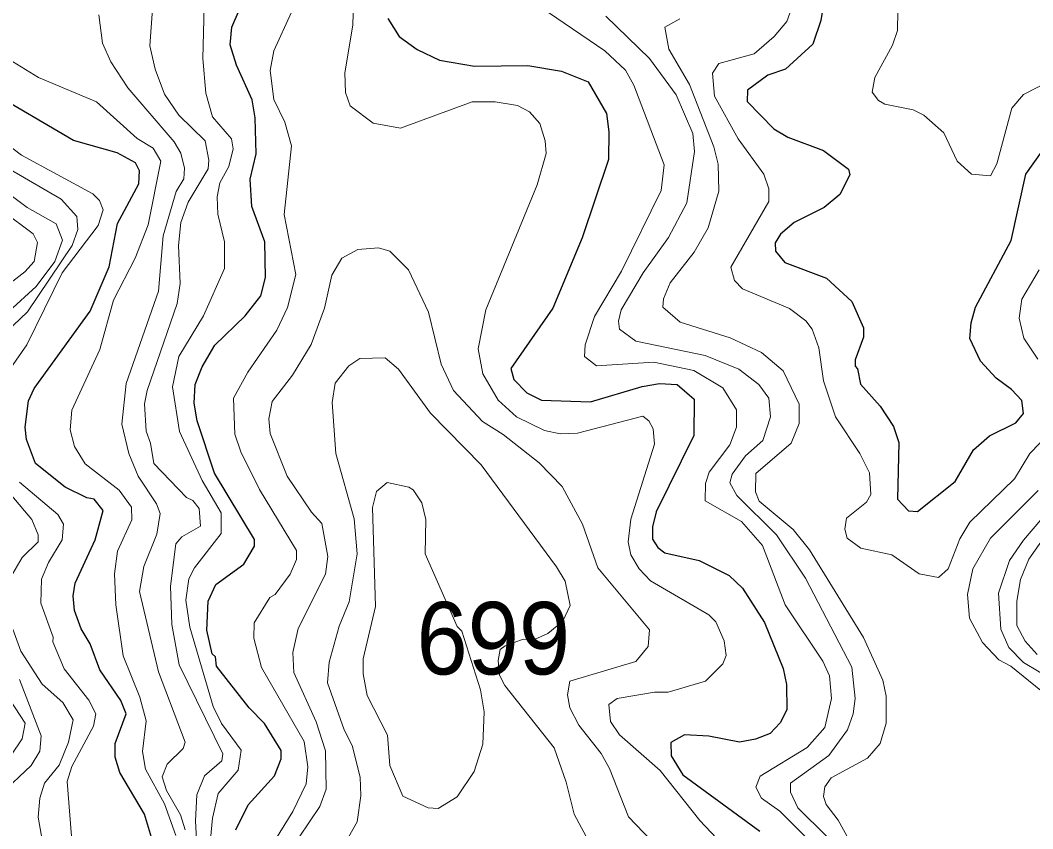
# Model space of a CAD drawing. Extents: x 673.3 to 698.5, y 6984.3 to 7012.3.
# Drawn here: x 676.174 to 677.291, y 7007.661 to 7008.554 of the extents above; entities that cross this region are included whole.
import ezdxf

# ---------------------------------------------------------------- set-up
doc = ezdxf.new("R2010")
doc.units = 0
doc.header["$LTSCALE"] = 0.032
doc.layers.add('1', color=7, linetype='Continuous', lineweight=25)
doc.layers.add('2', color=7, linetype='Continuous', lineweight=13)
doc.layers.add('21', color=7, linetype='Continuous')

msp = doc.modelspace()

# ---------------------------------------------------------------- linework, layer by layer
at = {"layer": '1'}
for points in [[(676.4121, 7007.6601), (676.4254, 7007.6876), (676.4546, 7007.7195), (676.4619, 7007.7386), (676.462, 7007.7476), (676.4437, 7007.7774), (676.4267, 7007.7946), (676.3904, 7007.8408), (676.3895, 7007.851), (676.3859, 7007.8543), (676.3798, 7007.8803), (676.3814, 7007.9124), (676.39, 7007.9308), (676.4206, 7007.9534), (676.4324, 7007.9733), (676.4326, 7007.9805), (676.3885, 7008.0536), (676.3692, 7008.1116), (676.3659, 7008.1312), (676.3669, 7008.1516), (676.3749, 7008.1713), (676.3887, 7008.195), (676.4221, 7008.2275), (676.4396, 7008.2496), (676.4448, 7008.2699), (676.444, 7008.309), (676.4295, 7008.3481), (676.4279, 7008.3782), (676.4343, 7008.4064), (676.4334, 7008.4461), (676.4301, 7008.4657), (676.4125, 7008.5042), (676.4058, 7008.5265), (676.4074, 7008.5461), (676.4399, 7008.6214)], [(677.0662, 7008.6084), (677.0574, 7008.5536), (677.0487, 7008.5274), (677.0184, 7008.4997), (676.9989, 7008.4931), (676.9767, 7008.4764), (676.9764, 7008.4639), (677.0055, 7008.4337), (677.0212, 7008.4248), (677.0605, 7008.41), (677.0882, 7008.3894), (677.0897, 7008.3829), (677.0784, 7008.3612), (677.0611, 7008.3469), (677.0282, 7008.3304), (677.013, 7008.3176), (677.007, 7008.3081), (677.0075, 7008.2987), (677.0177, 7008.2862), (677.0638, 7008.2691), (677.0917, 7008.2433), (677.1045, 7008.2143), (677.1045, 7008.204), (677.0956, 7008.1787), (677.0956, 7008.1718), (677.0981, 7008.1691), (677.1013, 7008.1519), (677.123, 7008.1277), (677.1379, 7008.1054), (677.1436, 7008.0875), (677.142, 7008.025), (677.1543, 7008.0123), (677.1641, 7008.0115), (677.2057, 7008.0446), (677.2261, 7008.0796), (677.2438, 7008.0948), (677.2727, 7008.1094), (677.2811, 7008.1196), (677.2795, 7008.1339), (677.2681, 7008.1461), (677.2509, 7008.1586), (677.2338, 7008.1773), (677.222, 7008.2024), (677.2235, 7008.2197), (677.2283, 7008.237), (677.2674, 7008.3106), (677.2838, 7008.3839), (677.3018, 7008.4092)], [(676.5797, 7008.5557), (676.5921, 7008.5357), (676.6121, 7008.5215), (676.6367, 7008.5095), (676.6754, 7008.5029), (676.7341, 7008.5037), (676.7715, 7008.4977), (676.8007, 7008.4857), (676.8211, 7008.4507), (676.8236, 7008.4305), (676.8232, 7008.4001), (676.7941, 7008.3136), (676.7616, 7008.2358), (676.7154, 7008.1692), (676.7188, 7008.1573), (676.7329, 7008.1423), (676.7493, 7008.1345), (676.8032, 7008.1324), (676.8605, 7008.1495), (676.8794, 7008.1526), (676.899, 7008.1518), (676.9179, 7008.1355), (676.9172, 7008.0952), (676.8759, 7008.0112), (676.8716, 7007.9944), (676.8716, 7007.9809), (676.8775, 7007.9718), (676.8854, 7007.9658), (676.9234, 7007.9573), (676.9563, 7007.9409), (676.9712, 7007.9268), (676.9953, 7007.8891), (677.0158, 7007.838), (677.0198, 7007.8204), (677.0199, 7007.7925), (677.0125, 7007.7783), (677.0016, 7007.7665), (676.9853, 7007.7601), (676.9676, 7007.7568), (676.9338, 7007.7636), (676.9069, 7007.765), (676.892, 7007.7565), (676.8923, 7007.7416), (676.9053, 7007.7209), (676.9903, 7007.6585)], [(676.2339, 7007.9021), (676.2324, 7007.9184), (676.2347, 7007.9325), (676.2568, 7007.9803), (676.2656, 7008.0126), (676.2556, 7008.0252), (676.2475, 7008.0264), (676.2235, 7008.0382), (676.191, 7008.0645), (676.181, 7008.0911), (676.1794, 7008.1047), (676.1831, 7008.1335), (676.1893, 7008.1471), (676.2512, 7008.2327), (676.2723, 7008.2816), (676.2815, 7008.3293), (676.3048, 7008.373), (676.3055, 7008.3875), (676.3012, 7008.3962), (676.281, 7008.4072), (676.2329, 7008.4208), (676.137, 7008.4768)], [(676.3243, 7007.6331), (676.3112, 7007.6774), (676.284, 7007.7235), (676.2788, 7007.7404), (676.2788, 7007.7552), (676.2908, 7007.7881), (676.2851, 7007.8028), (676.2617, 7007.8367), (676.2513, 7007.8654), (676.2411, 7007.8818), (676.2339, 7007.9021)]]:
    msp.add_lwpolyline(points, dxfattribs=at)
at = {"layer": '2'}
for points in [[(677.2239, 7008.3837), (677.2079, 7008.3983), (677.1932, 7008.4295), (677.1712, 7008.4491), (677.1593, 7008.455), (677.128, 7008.461), (677.1212, 7008.465), (677.1143, 7008.4745), (677.117, 7008.4904), (677.1365, 7008.5262), (677.142, 7008.5425), (677.1437, 7008.6292)], [(676.3699, 7007.6214), (676.3674, 7007.67), (676.3689, 7007.6988), (676.3775, 7007.7196), (676.3964, 7007.7361), (676.3975, 7007.744), (676.3493, 7007.8423), (676.3413, 7007.8866), (676.3399, 7007.9291), (676.3457, 7007.9759), (676.3525, 7007.9836), (676.3728, 7007.9953), (676.3715, 7008.0147), (676.3646, 7008.0236), (676.3575, 7008.0268), (676.3213, 7008.0645), (676.3179, 7008.0868), (676.3128, 7008.1001), (676.3113, 7008.1304), (676.3139, 7008.1452), (676.3472, 7008.241), (676.3504, 7008.2631), (676.3487, 7008.3052), (676.3513, 7008.3306), (676.3593, 7008.353), (676.3813, 7008.3897), (676.3821, 7008.3993), (676.3779, 7008.4206), (676.3491, 7008.4488), (676.3331, 7008.4722), (676.3228, 7008.4997), (676.3171, 7008.5253), (676.3211, 7008.5813)], [(676.3773, 7008.5836), (676.3756, 7008.5114), (676.3789, 7008.4732), (676.386, 7008.4472), (676.4073, 7008.423), (676.409, 7008.4117), (676.4042, 7008.3924), (676.3943, 7008.3742), (676.3912, 7008.3589), (676.392, 7008.3397), (676.3994, 7008.3091), (676.3994, 7008.2796), (676.3764, 7008.2276), (676.3491, 7008.1827), (676.3422, 7008.1489), (676.3498, 7008.0999), (676.3747, 7008.0455), (676.3957, 7008.0099), (676.3956, 7007.987), (676.3662, 7007.9491), (676.36, 7007.9371), (676.3569, 7007.9137), (676.361, 7007.8836), (676.3869, 7007.7963), (676.3962, 7007.7774), (676.4177, 7007.7481), (676.4145, 7007.7258), (676.3925, 7007.7), (676.3863, 7007.6729), (676.3788, 7007.5956)], [(676.5417, 7008.5742), (676.5409, 7008.5484), (676.5321, 7008.4955), (676.5328, 7008.4739), (676.5381, 7008.4592), (676.5635, 7008.44), (676.5938, 7008.4345), (676.6729, 7008.4637), (676.698, 7008.4637), (676.7228, 7008.4598), (676.7361, 7008.4528), (676.7474, 7008.4399), (676.7534, 7008.4205), (676.7543, 7008.4067), (676.7443, 7008.3719), (676.6879, 7008.2341), (676.6795, 7008.1911), (676.6845, 7008.1635), (676.7015, 7008.1342), (676.7218, 7008.116), (676.7527, 7008.1009), (676.77, 7008.0973), (676.7891, 7008.0979), (676.861, 7008.1166), (676.8676, 7008.1116), (676.8724, 7008.1027), (676.874, 7008.0859), (676.848, 7008.0031), (676.8449, 7007.9778), (676.8479, 7007.9635), (676.8572, 7007.9481), (676.8695, 7007.9348), (676.934, 7007.8973), (676.9415, 7007.8896), (676.9507, 7007.8686), (676.953, 7007.8525), (676.9495, 7007.8434), (676.9301, 7007.824), (676.889, 7007.8119), (676.8741, 7007.8122), (676.8326, 7007.8049), (676.8236, 7007.7985), (676.8253, 7007.7796), (676.8355, 7007.7651), (676.8801, 7007.7256), (676.9239, 7007.6703), (676.9486, 7007.6441)], [(677.0287, 7008.5775), (677.0201, 7008.5523), (677.0062, 7008.5357), (676.9838, 7008.5168), (676.9449, 7008.506), (676.9379, 7008.4953), (676.9401, 7008.4698), (676.9662, 7008.4228), (676.9945, 7008.3839), (677.0002, 7008.3676), (677, 7008.3536), (676.9581, 7008.2811), (676.9622, 7008.2664), (676.9709, 7008.2572), (677.0231, 7008.2357), (677.0408, 7008.222), (677.0479, 7008.2127), (677.0555, 7008.192), (677.0606, 7008.1556), (677.0736, 7008.116), (677.1006, 7008.0755), (677.1112, 7008.0543), (677.1127, 7008.0302), (677.1078, 7008.0218), (677.0857, 7008.0042), (677.0841, 7007.9918), (677.0866, 7007.982), (677.1015, 7007.9711), (677.136, 7007.9637), (677.1662, 7007.9427), (677.1875, 7007.9385), (677.1979, 7007.9483), (677.211, 7007.9814), (677.222, 7007.9998), (677.2712, 7008.0474), (677.288, 7008.0753), (677.3333, 7008.1222)], [(676.2609, 7008.5598), (676.2646, 7008.5283), (676.2739, 7008.5078), (676.2927, 7008.4793), (676.3437, 7008.4195), (676.3511, 7008.407), (676.3552, 7008.3904), (676.3544, 7008.3786), (676.3461, 7008.3646), (676.3317, 7008.3158), (676.3265, 7008.2547), (676.291, 7008.1529), (676.2861, 7008.108), (676.2938, 7008.0755), (676.3041, 7008.0506), (676.3243, 7008.0199), (676.3284, 7008.0092), (676.3248, 7007.9864), (676.3104, 7007.9507), (676.3057, 7007.923), (676.3265, 7007.8346), (676.356, 7007.7569), (676.3537, 7007.7498), (676.336, 7007.7326), (676.3308, 7007.7185), (676.3355, 7007.7035), (676.3509, 7007.6765), (676.3559, 7007.6601)], [(676.4462, 7007.6341), (676.475, 7007.6804), (676.4896, 7007.7108), (676.4912, 7007.7296), (676.4872, 7007.7574), (676.4403, 7007.8394), (676.4319, 7007.8718), (676.4321, 7007.8884), (676.4493, 7007.9166), (676.4552, 7007.9198), (676.472, 7007.9423), (676.4789, 7007.9585), (676.479, 7007.9683), (676.4382, 7008.0357), (676.4173, 7008.0775), (676.4108, 7008.0967), (676.4092, 7008.1364), (676.425, 7008.1651), (676.4572, 7008.2116), (676.4691, 7008.2368), (676.4782, 7008.2729), (676.4653, 7008.3394), (676.4733, 7008.4152), (676.466, 7008.4414), (676.4537, 7008.4661), (676.4498, 7008.4984), (676.4537, 7008.5201), (676.4732, 7008.5628)], [(676.8418, 7008.4986), (676.8192, 7008.5201), (676.757, 7008.5623)], [(676.8204, 7008.5581), (676.8686, 7008.5116), (676.8978, 7008.4714), (676.9161, 7008.4286), (676.918, 7008.4087), (676.9098, 7008.3521), (676.8895, 7008.3139), (676.8615, 7008.275), (676.8373, 7008.2339), (676.8342, 7008.2216), (676.8354, 7008.2128), (676.8534, 7008.1993), (676.9299, 7008.1837), (676.9671, 7008.1685), (676.9891, 7008.1515), (677.0001, 7008.1366), (677.002, 7008.1158), (676.9937, 7008.0899), (676.9745, 7008.0729), (676.9598, 7008.0528), (676.9572, 7008.043), (676.9648, 7008.0292), (677.0087, 7007.9856), (677.0407, 7007.938), (677.0918, 7007.8398), (677.0955, 7007.805), (677.0932, 7007.7881), (677.0868, 7007.7706), (677.0662, 7007.7422), (677.0242, 7007.7116), (677.0239, 7007.7016), (677.0321, 7007.6845), (677.0638, 7007.6532)], [(677.1043, 7007.6207), (677.0766, 7007.6707), (677.0633, 7007.6879), (677.0605, 7007.6969), (677.0621, 7007.7077), (677.0691, 7007.7173), (677.1089, 7007.7391), (677.1229, 7007.7552), (677.1297, 7007.7777), (677.1297, 7007.8077), (677.126, 7007.8251), (677.1045, 7007.8725), (677.0449, 7007.9693), (677.027, 7007.9915), (676.9896, 7008.0227), (676.9855, 7008.0331), (676.9859, 7008.0533), (677.0247, 7008.087), (677.0336, 7008.1087), (677.0337, 7008.1301), (677.016, 7008.1667), (676.9919, 7008.1871), (676.9574, 7008.203), (676.9023, 7008.2204), (676.8831, 7008.2369), (676.884, 7008.2462), (676.8913, 7008.2637), (676.9179, 7008.2978), (676.9332, 7008.3246), (676.9449, 7008.3649), (676.9441, 7008.3947), (676.9394, 7008.414), (676.9127, 7008.4827), (676.8896, 7008.5218), (676.8855, 7008.5462), (676.9019, 7008.5552)], [(676.3456, 7007.6539), (676.3331, 7007.6888), (676.3122, 7007.7272), (676.3089, 7007.7465), (676.3128, 7007.7803), (676.306, 7007.8064), (676.2874, 7007.8523), (676.2795, 7007.9083), (676.278, 7007.9428), (676.2812, 7007.9676), (676.2971, 7008.0022), (676.2967, 7008.0164), (676.2831, 7008.035), (676.2456, 7008.0639), (676.2337, 7008.0833), (676.2291, 7008.1015), (676.2308, 7008.1234), (676.2617, 7008.1904), (676.2768, 7008.2449), (676.3007, 7008.2911), (676.3151, 7008.328), (676.3292, 7008.3983), (676.3206, 7008.4126), (676.3029, 7008.4233), (676.2583, 7008.4637), (676.1943, 7008.4905), (676.1654, 7008.5082)], [(677.0414, 7007.6515), (677.0122, 7007.6805), (676.992, 7007.695), (676.9857, 7007.7071), (676.9906, 7007.7194), (677.0424, 7007.751), (677.0621, 7007.7732), (677.0694, 7007.8051), (677.067, 7007.8302), (677.0597, 7007.8464), (677.018, 7007.9086), (676.9933, 7007.9741), (676.9699, 7008.0005), (676.9299, 7008.0231), (676.9301, 7008.0425), (676.9342, 7008.055), (676.9571, 7008.0851), (676.9645, 7008.1044), (676.9644, 7008.1238), (676.9493, 7008.148), (676.9175, 7008.1672), (676.8732, 7008.1762), (676.8101, 7008.1723), (676.7968, 7008.1826), (676.7976, 7008.1956), (676.8076, 7008.2267), (676.8375, 7008.2767), (676.8812, 7008.3658), (676.8846, 7008.3943), (676.8511, 7008.482), (676.8418, 7008.4986)], [(677.3108, 7008.4869), (677.2812, 7008.4719), (677.2684, 7008.4567), (677.2518, 7008.3951), (677.2448, 7008.3819), (677.2239, 7008.3837)], [(676.1049, 7008.4583), (676.1752, 7008.4049), (676.2541, 7008.3621), (676.2615, 7008.3546), (676.2656, 7008.3444), (676.2599, 7008.3272), (676.2201, 7008.2748), (676.1813, 7008.1956), (676.1577, 7008.1615)], [(676.1207, 7008.3928), (676.1817, 7008.3471), (676.2136, 7008.3291), (676.2207, 7008.311), (676.2122, 7008.2876), (676.1914, 7008.2599), (676.1617, 7008.2327)], [(676.1586, 7008.2093), (676.1819, 7008.2317), (676.2313, 7008.305), (676.2376, 7008.3227), (676.2364, 7008.3371), (676.219, 7008.3564), (676.163, 7008.3891)], [(676.1408, 7008.2467), (676.1789, 7008.276), (676.1893, 7008.2876), (676.1931, 7008.3085), (676.1882, 7008.3178), (676.1547, 7008.3431)], [(676.4704, 7007.6351), (676.5046, 7007.6859), (676.5116, 7007.7048), (676.5108, 7007.7471), (676.5005, 7007.7791), (676.4758, 7007.8337), (676.4749, 7007.8557), (676.4807, 7007.8824), (676.5107, 7007.9423), (676.5133, 7007.9616), (676.5069, 7007.9983), (676.4953, 7008.0109), (676.4684, 7008.0503), (676.4497, 7008.0976), (676.4482, 7008.1139), (676.4521, 7008.1327), (676.4743, 7008.1619), (676.4949, 7008.1957), (676.5096, 7008.2358), (676.5177, 7008.2725), (676.529, 7008.2911), (676.5467, 7008.3008), (676.5692, 7008.3024), (676.5817, 7008.299), (676.6026, 7008.2784), (676.6244, 7008.2315), (676.6385, 7008.1741)], [(677.297, 7008.1795), (677.2814, 7008.2029), (677.2764, 7008.2249), (677.2793, 7008.246), (677.2984, 7008.2784)], [(676.8227, 7007.6076), (676.7852, 7007.6774), (676.7764, 7007.7127), (676.7631, 7007.7506), (676.7089, 7007.8193), (676.7029, 7007.8307), (676.7014, 7007.8471), (676.7037, 7007.859), (676.7091, 7007.8633), (676.729, 7007.8707), (676.7414, 7007.8702), (676.7562, 7007.8767), (676.7727, 7007.8904), (676.7809, 7007.9078), (676.7753, 7007.9347), (676.7659, 7007.9505), (676.6828, 7008.0629), (676.6266, 7008.12), (676.5916, 7008.1687), (676.5768, 7008.1809), (676.5489, 7008.1804), (676.5368, 7008.1721), (676.5215, 7008.1531), (676.5182, 7008.1318), (676.5224, 7008.0755), (676.5424, 7008.0034), (676.5458, 7007.9647), (676.5369, 7007.9119), (676.5258, 7007.8849), (676.5149, 7007.8451), (676.5132, 7007.8224)], [(676.6385, 7008.1741), (676.6523, 7008.1452), (676.6841, 7008.1108), (676.7071, 7008.0964), (676.7465, 7008.0653), (676.772, 7008.0389), (676.7946, 7007.9973), (676.8114, 7007.9491), (676.8683, 7007.8808), (676.8671, 7007.8626), (676.8535, 7007.8457), (676.7806, 7007.8243), (676.778, 7007.809), (676.7805, 7007.7949), (676.7904, 7007.7755), (676.815, 7007.7444), (676.8242, 7007.7278), (676.8453, 7007.6744), (676.8952, 7007.6223)], [(676.1733, 7008.044), (676.2155, 7008.0082), (676.2218, 7007.9973), (676.2203, 7007.98), (676.2051, 7007.955), (676.1975, 7007.9367), (676.1967, 7007.9101), (676.2102, 7007.8728), (676.2099, 7007.8674), (676.2226, 7007.8377), (676.2498, 7007.8031)], [(677.3156, 7007.824), (677.2813, 7007.8448), (677.265, 7007.8612), (677.256, 7007.8815), (677.2536, 7007.9214), (677.2658, 7007.9572), (677.2812, 7007.9798), (677.3385, 7008.0471)], [(677.2975, 7008.0346), (677.2448, 7007.9819), (677.2251, 7007.9482), (677.2194, 7007.92), (677.2217, 7007.8938), (677.2359, 7007.8669), (677.2538, 7007.8477), (677.2672, 7007.8407), (677.3002, 7007.8138)], [(676.1606, 7007.9341), (676.1762, 7007.9605), (676.1938, 7007.9778), (676.1939, 7007.9856), (676.1869, 7008.0026), (676.1647, 7008.0289)], [(677.317, 7008.0011), (677.287, 7007.9588), (677.278, 7007.9365), (677.274, 7007.9126), (677.2739, 7007.8856), (677.2829, 7007.8682), (677.2962, 7007.8535)], [(676.2013, 7007.6326), (676.1936, 7007.6742), (676.1956, 7007.695), (676.2009, 7007.7115), (676.2171, 7007.7314), (676.2271, 7007.7567), (676.2323, 7007.7813), (676.2211, 7007.8006), (676.1981, 7007.8208), (676.1747, 7007.8572), (676.1658, 7007.8817)], [(676.1641, 7007.7425), (676.1762, 7007.7604), (676.1793, 7007.7777), (676.152, 7007.8201)], [(676.1733, 7007.8259), (676.1972, 7007.7637), (676.1955, 7007.7469), (676.186, 7007.7311), (676.1525, 7007.6995)], [(676.5132, 7007.8224), (676.5315, 7007.7706), (676.5403, 7007.753), (676.5491, 7007.7181), (676.5499, 7007.6976), (676.5458, 7007.6689), (676.5266, 7007.6352)], [(676.2498, 7007.8031), (676.2575, 7007.788), (676.255, 7007.7744), (676.2309, 7007.7298), (676.2259, 7007.7135), (676.2316, 7007.6391)]]:
    msp.add_lwpolyline(points, dxfattribs=at)
msp.add_lwpolyline([(676.6614, 7007.8795), (676.6562, 7007.8846), (676.6209, 7007.9647), (676.6215, 7008.0028), (676.6173, 7008.021), (676.6076, 7008.0353), (676.6029, 7008.0384), (676.5791, 7008.0434), (676.5671, 7008.0335), (676.5629, 7008.0158), (676.5662, 7007.9067), (676.5525, 7007.8487), (676.5523, 7007.8322), (676.557, 7007.8084), (676.5793, 7007.7644), (676.5817, 7007.7309), (676.5961, 7007.6972), (676.6243, 7007.6843), (676.6352, 7007.6836), (676.6563, 7007.6965), (676.675, 7007.7243), (676.6844, 7007.7546), (676.686, 7007.7903), (676.6818, 7007.8147)], close=True, dxfattribs=at)

# ---------------------------------------------------------------- texts
at = {"layer": '21', "width": 0.95}
msp.add_text('699', height=0.08, dxfattribs=at).set_placement((676.6113, 7007.8316))

doc.saveas('drawing.dxf')
